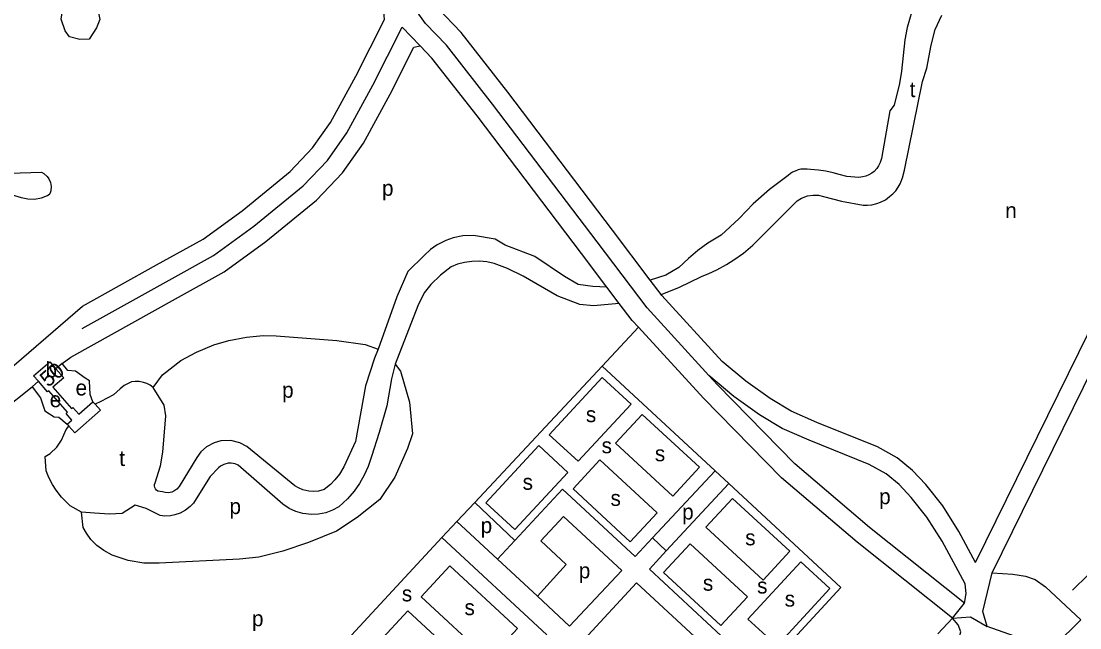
# Model space of a CAD drawing. Extents: x 155696 to 157795, y 382328 to 384028.
# Drawn here: x 156139.1 to 156412.1, y 383326.5 to 383482.9 of the extents above; entities that cross this region are included whole.
import ezdxf

# ---------------------------------------------------------------- set-up
doc = ezdxf.new("R2010")
doc.units = 0
for name, color, linetype in [('BLT_Basislijn', 7, 'Continuous'), ('BLT_Bebouwing', 7, 'Continuous'), ('BLT_Centroide', 7, 'Continuous'), ('BLT_Huisnummer', 7, 'Continuous'), ('BLT_Vlakafsluiter', 7, 'Continuous')]:
    doc.layers.add(name, color=color, linetype=linetype)

msp = doc.modelspace()

# ---------------------------------------------------------------- linework, layer by layer
at = {"layer": 'BLT_Basislijn'}
for p, q in [((156389.49, 383340.68), (156454.11, 383471.94)), ((156410.24, 383336.22), (156523.16, 383446.5)), ((156133.37, 383390.93), (156154.83, 383409.41)), ((156288.95, 383393.96), (156298.27, 383404.01)), ((156149.62, 383394.64), (156148.02, 383393.25)), ((156256.05, 383358.81), (156288.95, 383393.96)), ((156288.95, 383393.96), (156318.04, 383366.97)), ((156133.91, 383382.3), (156141.88, 383388.65)), ((156141.88, 383388.65), (156143.49, 383390.05)), ((156301.89, 383349.7), (156318.04, 383366.97)), ((156318.04, 383366.97), (156321.57, 383363.69)), ((156305.47, 383346.34), (156321.57, 383363.69)), ((156251.44, 383353.89), (156256.05, 383358.81)), ((156256.05, 383358.81), (156266.43, 383349.05)), ((156261.92, 383344.18), (156251.44, 383353.89)), ((156297.4, 383344.92), (156301.89, 383349.7)), ((156301.89, 383349.7), (156305.47, 383346.34)), ((156266.43, 383349.05), (156261.92, 383344.18)), ((156272.22, 383334.64), (156261.92, 383344.18)), ((156305.47, 383346.34), (156301.09, 383341.62)), ((156280.53, 383326.94), (156293.97, 383341.26)), ((156297.81, 383338.07), (156284.28, 383323.47)), ((156280.53, 383326.94), (156272.22, 383334.64)), ((156375.47, 383324.98), (156379.27, 383328.99)), ((156412.41, 383328.52), (156405.67, 383321.95)), ((156402.56, 383321.78), (156388.25, 383326.85))]:
    msp.add_line(p, q, dxfattribs=at)
for points in [[(156316.43, 383391.57), (156300.51, 383408.98), (156287.59, 383425.99), (156260.6, 383461.54), (156248.76, 383476.69), (156243.34, 383482.34), (156241.64, 383484.7), (156241.09, 383487.08), (156241.73, 383489.76), (156242.59, 383491.63)], [(156154.83, 383409.41), (156174, 383420.05), (156186, 383426.73), (156196.05, 383434.03), (156208.41, 383444.12), (156214.17, 383450.21), (156218.83, 383456.76), (156225.37, 383468.75), (156232.76, 383483.31), (156232.5, 383486.42)], [(156301.32, 383416.17), (156291.57, 383429.02), (156264.56, 383464.59), (156252.54, 383479.96), (156246.45, 383486.32), (156246.24, 383487.77)], [(156327.8, 383425.17), (156338.3, 383435.68), (156339.21, 383436.55), (156340.38, 383437.3), (156341.9, 383437.88), (156343.34, 383438.09), (156344.74, 383438.02), (156346, 383437.7), (156350.67, 383436.5), (156356.25, 383435.47), (156357.33, 383435.46), (156358.51, 383435.58), (156359.75, 383435.87), (156360.76, 383436.25), (156361.97, 383436.88), (156363.05, 383437.67), (156363.9, 383438.37), (156364.66, 383439.18), (156365.31, 383440.11), (156365.77, 383441), (156366.38, 383442.51), (156366.91, 383444.5), (156371.52, 383467.32), (156372.64, 383470.81), (156373.82, 383476.71), (156374.82, 383480.78), (156376.54, 383484.42)], [(156368.76, 383485.39), (156367.6, 383481.31), (156366.96, 383478.07), (156366.17, 383470.03), (156365.64, 383466.87), (156364.21, 383461.29), (156363.14, 383459.78), (156361.01, 383447.52), (156360.63, 383446.44), (156360.22, 383445.63), (156359.73, 383444.9), (156359.07, 383444.15), (156358.44, 383443.68), (156357.75, 383443.29), (156356.94, 383442.96), (156356.16, 383442.75), (156355.16, 383442.62), (156354.14, 383442.65), (156352.07, 383442.85), (156350.08, 383443.34)], [(156098.34, 383482.98), (156098.93, 383475.68), (156100.11, 383470), (156102.66, 383461.36), (156105.49, 383455.21), (156109.91, 383449.88), (156114.73, 383447.02), (156125.9, 383441.96), (156135.61, 383438.51), (156139.02, 383437.43), (156140.77, 383437.07), (156142.48, 383437.05), (156144.26, 383437.38), (156145.84, 383438), (156146.42, 383438.39)], [(156103.34, 383483.16), (156103.89, 383476.39), (156104.96, 383471.22), (156107.35, 383463.13), (156109.76, 383457.89), (156113.2, 383453.74), (156117.05, 383451.46), (156127.77, 383446.6), (156135.33, 383443.92), (156136.07, 383443.69), (156144.26, 383443.94), (156144.93, 383443.63), (156145.77, 383442.86), (156146.21, 383442.22), (156146.6, 383441.28), (156146.77, 383440.27), (156146.67, 383439.17), (156146.42, 383438.39)], [(156154.76, 383403.65), (156176.42, 383415.68), (156188.69, 383422.5), (156199.1, 383430.06), (156211.82, 383440.45), (156218.04, 383447.02), (156223.08, 383454.1), (156229.8, 383466.42), (156237.37, 383481.34), (156241.97, 383476.55)], [(156151.82, 383396.3), (156178.85, 383411.31), (156191.38, 383418.28), (156202.15, 383426.1), (156215.23, 383436.78), (156221.91, 383443.84), (156227.33, 383451.44), (156234.22, 383464.09), (156240.36, 383476.19), (156241.97, 383476.55)], [(156290.14, 383414.36), (156283.61, 383422.97), (156256.64, 383458.49), (156244.97, 383473.41), (156241.97, 383476.55)], [(156350.08, 383443.34), (156348.54, 383443.78), (156346.6, 383444.22), (156344.69, 383444.5), (156342.64, 383444.65), (156341.82, 383444.77), (156341.01, 383444.79), (156340.2, 383444.71), (156339.5, 383444.55), (156338.7, 383444.27), (156338.05, 383443.94), (156337.52, 383443.6), (156336.89, 383443.09), (156332.07, 383439.5), (156327.83, 383435.83)], [(156327.83, 383435.83), (156324.28, 383432.03), (156319.58, 383427.77), (156316.22, 383425.69), (156313.61, 383423.8), (156311.17, 383421.76), (156308.7, 383419.39), (156305.33, 383417.45), (156301.32, 383416.17)], [(156290.14, 383414.36), (156286.48, 383414.54), (156282.72, 383415.03), (156279.18, 383417.05), (156271.58, 383422.27), (156263.93, 383425.18), (156261.3, 383426.71), (156255.69, 383427.63), (156252.97, 383427.54), (156250.52, 383427.06), (156248.61, 383426.4), (156246.4, 383425.28), (156244.6, 383424.01), (156242.99, 383422.51), (156238.82, 383418.36), (156235.99, 383411.8), (156231.16, 383398.36)], [(156304.18, 383412.4), (156308.72, 383414.23), (156314.58, 383417.09), (156316.45, 383417.84), (156318.54, 383418.82), (156321.02, 383420.17), (156322.9, 383421.35), (156325.37, 383423.13), (156327.8, 383425.17)], [(156293.33, 383410.16), (156286.71, 383409.53), (156283.14, 383409.89), (156277.32, 383412.11), (156268.51, 383417.19), (156264.54, 383419.11), (156261.06, 383420.46), (156259.15, 383420.87), (156257.32, 383421.04), (156255.27, 383420.98), (156253.37, 383420.7), (156251.63, 383420.23), (156249.94, 383419.56), (156247.18, 383417.44), (156244.73, 383415.02), (156243.02, 383412.9), (156241.39, 383409.48), (156235.56, 383394.46)], [(156304.18, 383412.4), (156301.32, 383416.17)], [(156411.87, 383397.47), (156420.95, 383415.9)], [(156293.33, 383410.16), (156290.14, 383414.36)], [(156319.89, 383395.19), (156304.35, 383412.18), (156304.18, 383412.4)], [(156298.27, 383404.01), (156296.66, 383405.77), (156293.33, 383410.16)], [(156173.08, 383388.5), (156175.5, 383391.7), (156180.23, 383395.4), (156184.28, 383397.56), (156188.75, 383399.47), (156192.58, 383400.56), (156197.21, 383401.48), (156201.44, 383401.83), (156204.84, 383401.74), (156220.49, 383400.56), (156227.76, 383399.55), (156231.16, 383398.36)], [(156379.27, 383328.99), (156354.69, 383348.54), (156335.22, 383365.13), (156315.05, 383385.67), (156298.27, 383404.01)], [(156149.62, 383394.64), (156151.82, 383396.3)], [(156231.16, 383398.36), (156230.18, 383396.06), (156227.83, 383388.93), (156225.28, 383374.58), (156222.3, 383368.02), (156221.15, 383366.15), (156219.99, 383364.69), (156218.83, 383363.49), (156217.2, 383362.15), (156215.78, 383361.77), (156214.51, 383361.65), (156213.27, 383361.72), (156211.72, 383362.07), (156210.58, 383362.55), (156209.65, 383363.1), (156197.25, 383373.25), (156195.46, 383374.2), (156193.1, 383374.79), (156190.56, 383374.71), (156188.86, 383374.23), (156186.84, 383373.13), (156185.42, 383371.86), (156184.37, 383370.43), (156179.83, 383362.92), (156179.18, 383362.23), (156178.47, 383361.75), (156177.89, 383361.51), (156177.04, 383361.34), (156176.19, 383361.36), (156175.51, 383361.52), (156174.28, 383361.74), (156173.96, 383361.99), (156173.71, 383362.32), (156173.55, 383362.66), (156173.47, 383363), (156173.46, 383363.41), (156173.58, 383363.88), (156174.97, 383368.24), (156175.59, 383371.76), (156176.38, 383381.12), (156175.93, 383383.9), (156173.08, 383388.5)], [(156385.24, 383343.37), (156411.87, 383397.47)], [(156157.57, 383384.8), (156156.83, 383386.67), (156156.69, 383390.22), (156155.52, 383390.87), (156153.04, 383392.71), (156151.11, 383392.84), (156149.62, 383394.64)], [(156235.56, 383394.46), (156236.9, 383392.66), (156239.22, 383384.7), (156239.97, 383376.54), (156238.69, 383372.71), (156235.44, 383365.33), (156231.53, 383359.57), (156225.74, 383354.93), (156220.42, 383351.46), (156213.13, 383348.53), (156206.55, 383346.26), (156200.37, 383344.68), (156195.37, 383344.22), (156174.61, 383343.16), (156170.72, 383343.17), (156166.64, 383343.83), (156162.54, 383345.23), (156160.34, 383346.4), (156158.56, 383347.75), (156157.06, 383349.28), (156155.86, 383350.93), (156155.08, 383352.35), (156154.63, 383356.36)], [(156235.56, 383394.46), (156234.56, 383390.66), (156233.35, 383383.71), (156231.4, 383376.84), (156229.4, 383370.7), (156228.55, 383368.1), (156227.57, 383365.9), (156226.35, 383363.73), (156224.96, 383361.75), (156223.24, 383359.75), (156221.02, 383357.69), (156219.38, 383356.81), (156217.6, 383356.18), (156215.78, 383355.82), (156213.93, 383355.73), (156211.72, 383355.99), (156209.92, 383356.51), (156208.19, 383357.3), (156206.56, 383358.38), (156195.03, 383368.41), (156194.22, 383368.77), (156193.25, 383368.97), (156192.41, 383368.95), (156191.31, 383368.65), (156190.44, 383368.15), (156189.93, 383367.71), (156187.84, 383365.51), (156184.21, 383359.73), (156183.47, 383358.68), (156182.62, 383357.76), (156181.47, 383356.84), (156180.04, 383356.06), (156178.73, 383355.61), (156177.61, 383355.38), (156176.15, 383355.31), (156174.9, 383355.43), (156171.3, 383357.3), (156168.46, 383358.1), (156165.09, 383355.94), (156161.87, 383355.78), (156157.99, 383356.1), (156154.63, 383356.36)], [(156385.24, 383343.37), (156380.92, 383351.37), (156376.78, 383357.98), (156372.4, 383363.41), (156368.96, 383367.07), (156365.03, 383370.31), (156359.93, 383373.14), (156344.3, 383379.44), (156337.66, 383382.37), (156332.23, 383385.6), (156325.98, 383390.11), (156319.89, 383395.19)], [(156382.42, 383332.88), (156357.87, 383352.4), (156338.63, 383368.79), (156318.68, 383389.11), (156316.43, 383391.57)], [(156382.42, 383332.88), (156382.81, 383335.38), (156382.53, 383337.87), (156376.6, 383348.85), (156372.7, 383355.07), (156368.63, 383360.12), (156365.54, 383363.41), (156362.2, 383366.16), (156357.77, 383368.62), (156342.36, 383374.84), (156335.36, 383377.92), (156329.49, 383381.41), (156322.91, 383386.16), (156316.43, 383391.57)], [(156141.88, 383388.65), (156144.04, 383385.78), (156145.14, 383382.43), (156147.57, 383380.9), (156148.76, 383380.82), (156150.93, 383378.99)], [(156173.08, 383388.5), (156172.32, 383389.04), (156171.48, 383389.48), (156170.62, 383389.79), (156169.49, 383390.01), (156168.45, 383390.04), (156167.47, 383389.93), (156165.61, 383389.01), (156164.57, 383388.08), (156162.86, 383386.53), (156159.61, 383384.82), (156158.1, 383384.19)], [(156151.37, 383378.49), (156152.89, 383376.75), (156159.51, 383382.59), (156158.1, 383384.19)], [(156158.1, 383384.19), (156157.57, 383384.8)], [(156154.63, 383356.36), (156151.73, 383357.96), (156150.36, 383359.23), (156149.43, 383360.22), (156148.04, 383362), (156147.11, 383363.45), (156146.2, 383365.23), (156145.52, 383366.94), (156145.21, 383370.68), (156146.54, 383371.46), (156148.22, 383373.09), (156149.48, 383374.9), (156150.7, 383377.65), (156151.37, 383378.49)], [(156321.57, 383363.69), (156350.49, 383336.86), (156317.89, 383301.55)], [(156297.4, 383344.92), (156278.66, 383362.27), (156266.43, 383349.05)], [(156293.97, 383341.26), (156278.94, 383355.18), (156273.14, 383348.93), (156279.61, 383342.85), (156272.22, 383334.64)], [(156247.6, 383349.79), (156251.44, 383353.89)], [(156247.6, 383349.79), (156224.22, 383324.63)], [(156274.66, 383324.73), (156247.6, 383349.79)], [(156310.91, 383315.02), (156319.62, 383324.43), (156301.09, 383341.62)], [(156388.25, 383326.85), (156387.12, 383330.67), (156389.49, 383340.68)], [(156389.49, 383340.68), (156394.89, 383340.33), (156398.14, 383339.82), (156400.64, 383338.96), (156403.28, 383337.07), (156412.41, 383328.52)], [(156297.81, 383338.07), (156312.81, 383324.17), (156307.4, 383318.33), (156310.91, 383315.02)], [(156378.8, 383321.22), (156380.95, 383323.49), (156381.45, 383325.45), (156380.79, 383327.26), (156379.27, 383328.99)]]:
    msp.add_lwpolyline(points, dxfattribs=at)
for points in [[(156149.9, 383486.6), (156153.01, 383489.49), (156155.97, 383489.14), (156158.57, 383487.14), (156159.35, 383483.35), (156158.5, 383481.17), (156156.58, 383478.29), (156154.2, 383478.2), (156151.53, 383478.91), (156150.4, 383480.39), (156149.38, 383483.39)], [(156288.93, 383391.07), (156275.24, 383376.29), (156282.74, 383369.44), (156296.4, 383384.17)], [(156299.27, 383381.53), (156292.34, 383374.09), (156307.13, 383360.45), (156314.05, 383367.91)], [(156272.59, 383373.49), (156258.91, 383358.75), (156266.38, 383351.85), (156280.06, 383366.57)], [(156288.34, 383369.78), (156281.42, 383362.34), (156296.18, 383348.69), (156303.11, 383356.13)], [(156322.57, 383359.86), (156315.63, 383352.43), (156330.43, 383338.78), (156337.34, 383346.24)], [(156311.66, 383348.16), (156304.72, 383340.72), (156319.52, 383327.07), (156326.43, 383334.53)], [(156249.62, 383342.46), (156267.1, 383326.33), (156259.7, 383318.32), (156242.22, 383334.45)], [(156340.21, 383343.5), (156326.52, 383328.72), (156334.02, 383321.87), (156347.69, 383336.61)], [(156238.75, 383330.85), (156256.22, 383314.72), (156248.82, 383306.71), (156231.35, 383322.84)]]:
    msp.add_lwpolyline(points, close=True, dxfattribs=at)
at = {"layer": 'BLT_Bebouwing'}
msp.add_line((156150.93, 383378.99), (156151.37, 383378.49), dxfattribs=at)
for points in [[(156143.49, 383390.05), (156142.25, 383391.47), (156146.42, 383395.08), (156148.02, 383393.25)], [(156148.02, 383393.25), (156150.02, 383390.93), (156147.24, 383388.53), (156152.03, 383383.04), (156152.4, 383383.33), (156153.89, 383381.6), (156157.57, 383384.8)], [(156150.93, 383378.99), (156152.14, 383380.07), (156150.68, 383381.79), (156151, 383382.09), (156146.17, 383387.61), (156145.85, 383387.33), (156143.49, 383390.05)]]:
    msp.add_lwpolyline(points, dxfattribs=at)
at = {"layer": 'BLT_Vlakafsluiter'}
msp.add_line((156379.27, 383328.99), (156382.42, 383332.88), dxfattribs=at)
msp.add_lwpolyline([(156379.27, 383328.99), (156383.93, 383329.34), (156388.25, 383326.85)], dxfattribs=at)

# ---------------------------------------------------------------- texts
at = {"layer": 'BLT_Centroide'}
for s, p in [('t', (156368.24, 383463.33)), ('p', (156232.13, 383437.89)), ('n', (156392.88, 383432.12)), ('b', (156145.33, 383391.05)), ('e', (156153.08, 383386.41)), ('p', (156206.36, 383385.82)), ('e', (156146.41, 383383.38)), ('s', (156284.72, 383379.53)), ('s', (156288.77, 383371.51)), ('t', (156164.35, 383368.22)), ('s', (156302.51, 383369.44)), ('s', (156268.4, 383362.09)), ('s', (156291.08, 383357.94)), ('p', (156360.36, 383358.37)), ('p', (156192.78, 383355.83)), ('p', (156309.55, 383354.42)), ('p', (156257.58, 383350.92)), ('s', (156325.81, 383347.77)), ('p', (156282.89, 383339.25)), ('s', (156314.9, 383336.07)), ('s', (156237.24, 383333.32)), ('s', (156328.89, 383335.35)), ('s', (156336.01, 383331.97)), ('s', (156253.4, 383329.77)), ('p', (156198.59, 383326.91))]:
    msp.add_text(s, height=4, dxfattribs=at).set_placement(p)
at = {"layer": 'BLT_Huisnummer'}
msp.add_text('50', height=4, rotation=40.9559, dxfattribs=at).set_placement((156146.04, 383388.36))

doc.saveas('drawing.dxf')
